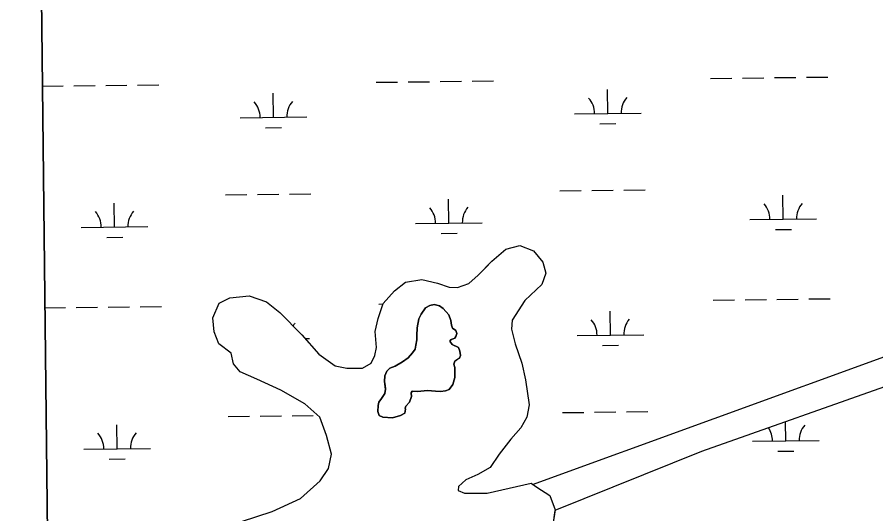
# Model space of a CAD drawing. Extents: x 3684037 to 3722149, y 433263 to 459021.
# Drawn here: x 3688059 to 3689348, y 452833 to 453578 of the extents above; entities that cross this region are included whole.
import ezdxf

# ---------------------------------------------------------------- set-up
doc = ezdxf.new("R2010")
doc.units = 0
for name, color, linetype in [('V-GRID-FRAM', 7, 'Continuous'), ('V-TOPO-SHOR', 7, 'Continuous'), ('V-WETL-SWMP', 7, 'Continuous')]:
    doc.layers.add(name, color=color, linetype=linetype)

msp = doc.modelspace()

# ---------------------------------------------------------------- linework, layer by layer
at = {"layer": 'V-GRID-FRAM'}
msp.add_lwpolyline([(3688058.9, 456858.9), (3719789.3, 457228.1), (3720008.8, 439046.9), (3688262.6, 438677.5), (3688058.9, 456858.9)], dxfattribs=at)
at = {"layer": 'V-TOPO-SHOR'}
for points in [[(3688395.7, 452821.4), (3688441.9, 452836.2), (3688484.4, 452856), (3688513.7, 452882.3), (3688526.1, 452900.9), (3688530.9, 452922.4), (3688523.2, 452950.5), (3688513.1, 452977.8), (3688490.8, 452997.9), (3688454.6, 453018.5), (3688418.5, 453035.1), (3688393.6, 453045.9), (3688383.7, 453058), (3688380.2, 453073.9), (3688361.6, 453088), (3688354.6, 453105.8), (3688352.8, 453127.2), (3688362.3, 453148.8), (3688378.4, 453157.2), (3688407.1, 453160), (3688433, 453151.2), (3688453.2, 453135.1), (3688486.2, 453101.6), (3688511.8, 453072.4), (3688536.4, 453055), (3688553.9, 453051.2), (3688577.1, 453051.6), (3688590.2, 453058.7), (3688595.8, 453070.3), (3688598.4, 453082.2), (3688596.2, 453106.3), (3688600.7, 453125.8), (3688608.5, 453148.4), (3688625.3, 453167.6), (3688641.7, 453180.3), (3688666.5, 453184.4), (3688689.7, 453178.9), (3688707.5, 453173.1), (3688720.1, 453172.5), (3688736.9, 453178.3), (3688751.1, 453191.2), (3688761.9, 453202.2), (3688771.4, 453211.9), (3688792.5, 453229.8), (3688813.3, 453235.3), (3688833.8, 453227.5), (3688848.1, 453210.4), (3688852.5, 453194.2), (3688846.7, 453177), (3688821.1, 453153), (3688802.1, 453123.5), (3688800.8, 453109.9), (3688806.6, 453087.8), (3688816.7, 453058.8), (3688822.1, 453033.7), (3688827.3, 452996.4), (3688824.1, 452977.8), (3688815, 452961.9), (3688799.9, 452944.9), (3688782.5, 452922.4), (3688769.1, 452902.4), (3688750.6, 452892.1), (3688732.2, 452884), (3688721.3, 452874), (3688721, 452868.1), (3688730.3, 452863.8), (3688764.4, 452863.7), (3688830.4, 452878.7), (3688839, 452872.8), (3688858.3, 452860.4), (3688866.3, 452838.9), (3688862.8, 452816.1)], [(3688642.6, 452994.5), (3688647.7, 453000.2), (3688651, 453008.8), (3688650.5, 453014.5), (3688651.9, 453016.9), (3688660, 453016.4), (3688674.7, 453017.9), (3688687, 453017.1), (3688694.6, 453016.2), (3688701.7, 453017.2), (3688707.4, 453019.6), (3688713, 453026.7), (3688715.8, 453037.2), (3688715.7, 453052.4), (3688714.3, 453057.6), (3688715.7, 453061.9), (3688719.9, 453064.7), (3688722.8, 453066.6), (3688724.6, 453070.4), (3688723.6, 453077.1), (3688721.2, 453082.3), (3688711.7, 453087), (3688708.4, 453091.7), (3688710.2, 453094.5), (3688713.6, 453095.5), (3688715.9, 453096.5), (3688717.3, 453098.9), (3688718.7, 453103.6), (3688717.3, 453107.9), (3688712.5, 453111.6), (3688711.1, 453115.9), (3688710.1, 453123), (3688706.7, 453131.5), (3688698.6, 453141), (3688692.9, 453145.2), (3688684.8, 453147.1), (3688678.6, 453145.6), (3688672, 453142.2), (3688665.4, 453132.7), (3688662.1, 453125.6), (3688659.4, 453111.8), (3688659, 453100.4), (3688659, 453093.8), (3688657.6, 453085.7), (3688656.3, 453080), (3688652.5, 453074.3), (3688645.9, 453067.1), (3688637.4, 453060.9), (3688626.1, 453054.6), (3688618.5, 453051.3), (3688613.8, 453047), (3688611, 453039.8), (3688610.1, 453031.3), (3688611.1, 453025.6), (3688612, 453019.9), (3688610.7, 453013.3), (3688606, 453005.7), (3688601.7, 453000.4), (3688600.8, 452995.2), (3688600.4, 452986.2), (3688602.3, 452980.5), (3688608, 452978.1), (3688622.3, 452976.8), (3688634.1, 452980.2), (3688640.7, 452984), (3688642.1, 452989.7), (3688641.2, 452991.2), (3688642.6, 452994.5)]]:
    msp.add_lwpolyline(points, dxfattribs=at)
at = {"layer": 'V-WETL-SWMP'}
for p, q in [((3688078.7, 455097.6), (3688104.4, 452798.1)), ((3688832.7, 452877.1), (3690759.5, 453575.9)), ((3690785, 453525), (3689086.2, 452926.5)), ((3688143.8, 453475.1), (3688175.8, 453475.5)), ((3688191.8, 453475.7), (3688223.8, 453476)), ((3688239.8, 453476.2), (3688271.8, 453476.6)), ((3688597.7, 453480.4), (3688629.7, 453480.8)), ((3688645.7, 453481), (3688677.7, 453481.3)), ((3688693.7, 453481.5), (3688725.7, 453481.9)), ((3688741.7, 453482.1), (3688773.7, 453482.4)), ((3689099.6, 453486.2), (3689131.6, 453486.6)), ((3689147.6, 453486.8), (3689179.6, 453487.2)), ((3689195.6, 453487.4), (3689227.6, 453487.7)), ((3689243.6, 453487.9), (3689275.6, 453488.3)), ((3688096.8, 453474.6), (3688127.8, 453474.9)), ((3688443.7, 453427.9), (3688443.3, 453463.9)), ((3688945.6, 453433.7), (3688945.2, 453469.7)), ((3688393.7, 453427.3), (3688493.7, 453428.4)), ((3688895.6, 453433.1), (3688995.6, 453434.3)), ((3688431.9, 453412.3), (3688455.9, 453412.6)), ((3688933.8, 453418.1), (3688957.8, 453418.4)), ((3688371.7, 453311.6), (3688403.7, 453312)), ((3688419.7, 453312.1), (3688451.7, 453312.5)), ((3688467.7, 453312.7), (3688499.7, 453313.1)), ((3688873.5, 453317.4), (3688905.5, 453317.8)), ((3688921.5, 453318), (3688953.5, 453318.4)), ((3688969.5, 453318.5), (3689001.5, 453318.9)), ((3689208.9, 453274.9), (3689208.5, 453310.9)), ((3688205.2, 453263.2), (3688204.7, 453299.2)), ((3688707, 453269.1), (3688706.6, 453305)), ((3688657, 453268.5), (3688757, 453269.6)), ((3689158.9, 453274.3), (3689258.9, 453275.5)), ((3688155.2, 453262.6), (3688255.1, 453263.8)), ((3689197.1, 453259.3), (3689221.1, 453259.6)), ((3688193.3, 453247.6), (3688217.3, 453247.9)), ((3688695.2, 453253.5), (3688719.2, 453253.8)), ((3688792.5, 453229.8), (3688813.3, 453235.3)), ((3688813.3, 453235.3), (3688833.8, 453227.5)), ((3688771.4, 453211.9), (3688792.5, 453229.8)), ((3688833.8, 453227.5), (3688848.1, 453210.4)), ((3688751.1, 453191.2), (3688771.4, 453211.9)), ((3688848.1, 453210.4), (3688852.5, 453194.2)), ((3688852.5, 453194.2), (3688846.7, 453177)), ((3688625.3, 453167.6), (3688641.7, 453180.3)), ((3688641.7, 453180.3), (3688666.5, 453184.4)), ((3688666.5, 453184.4), (3688689.7, 453178.9)), ((3688736.9, 453178.3), (3688751.1, 453191.2)), ((3688608.5, 453148.4), (3688625.3, 453167.6)), ((3688689.7, 453178.9), (3688707.5, 453173.1)), ((3688707.5, 453173.1), (3688720.1, 453172.5)), ((3688720.1, 453172.5), (3688736.9, 453178.3)), ((3688846.7, 453177), (3688821.1, 453153)), ((3688362.3, 453148.8), (3688378.4, 453157.2)), ((3688378.4, 453157.2), (3688407.1, 453160)), ((3688407.1, 453160), (3688433, 453151.2)), ((3689103.5, 453153.6), (3689135.5, 453154)), ((3689151.5, 453154.1), (3689183.5, 453154.5)), ((3689199.5, 453154.7), (3689231.5, 453155.1)), ((3689247.5, 453155.3), (3689279.4, 453155.6)), ((3688100.6, 453141.9), (3688131.7, 453142.3)), ((3688147.7, 453142.5), (3688179.7, 453142.8)), ((3688195.7, 453143), (3688227.7, 453143.4)), ((3688243.7, 453143.6), (3688275.7, 453144)), ((3688352.8, 453127.2), (3688362.3, 453148.8)), ((3688433, 453151.2), (3688453.2, 453135.1)), ((3688600.7, 453125.8), (3688608.5, 453148.4)), ((3688601.6, 453147.7), (3688608.3, 453147.8)), ((3688821.1, 453153), (3688802.1, 453123.5)), ((3688453.2, 453135.1), (3688486.2, 453101.6)), ((3688949.5, 453101), (3688949.1, 453137)), ((3688354.6, 453105.8), (3688352.8, 453127.2)), ((3688596.2, 453106.3), (3688600.7, 453125.8)), ((3688802.1, 453123.5), (3688800.8, 453109.9)), ((3688361.6, 453088), (3688354.6, 453105.8)), ((3688598.4, 453082.2), (3688596.2, 453106.3)), ((3688800.8, 453109.9), (3688806.6, 453087.8)), ((3688486.2, 453101.6), (3688511.8, 453072.4)), ((3688491.4, 453095.7), (3688497.6, 453095.8)), ((3688899.5, 453100.5), (3688999.5, 453101.6)), ((3688380.2, 453073.9), (3688361.6, 453088)), ((3688595.8, 453070.3), (3688598.4, 453082.2)), ((3688806.6, 453087.8), (3688816.7, 453058.8)), ((3688937.7, 453085.5), (3688961.6, 453085.8)), ((3688383.7, 453058), (3688380.2, 453073.9)), ((3688511.8, 453072.4), (3688536.4, 453055)), ((3688590.3, 453058.7), (3688595.8, 453070.3)), ((3688393.6, 453045.9), (3688383.7, 453058)), ((3688536.4, 453055), (3688553.9, 453051.2)), ((3688553.9, 453051.2), (3688577.1, 453051.6)), ((3688577.1, 453051.6), (3688590.3, 453058.7)), ((3688816.7, 453058.8), (3688822.1, 453033.7)), ((3688418.5, 453035.1), (3688393.6, 453045.9)), ((3688454.6, 453018.5), (3688418.5, 453035.1)), ((3688822.1, 453033.7), (3688827.3, 452996.4)), ((3688490.8, 452997.9), (3688454.6, 453018.5)), ((3688513.1, 452977.8), (3688490.8, 452997.9)), ((3688827.3, 452996.4), (3688824.1, 452977.8)), ((3688925.4, 452985.3), (3688957.4, 452985.7)), ((3688973.4, 452985.9), (3689005.4, 452986.3)), ((3688375.5, 452978.9), (3688407.5, 452979.3)), ((3688423.5, 452979.5), (3688455.5, 452979.9)), ((3688471.5, 452980), (3688503.5, 452980.4)), ((3688523.2, 452950.5), (3688513.1, 452977.8)), ((3688824.1, 452977.8), (3688815, 452961.9)), ((3688877.4, 452984.8), (3688909.4, 452985.1)), ((3688209, 452930.6), (3688208.6, 452966.6)), ((3688815, 452961.9), (3688799.9, 452944.9)), ((3689212.8, 452942.2), (3689212.4, 452971)), ((3688530.9, 452922.4), (3688523.2, 452950.5)), ((3688799.9, 452944.9), (3688782.5, 452922.4)), ((3689162.8, 452941.7), (3689262.8, 452942.8)), ((3688159, 452930), (3688259, 452931.1)), ((3688526.1, 452900.9), (3688530.9, 452922.4)), ((3688782.5, 452922.4), (3688769.1, 452902.4)), ((3689086.2, 452926.5), (3688866.2, 452838)), ((3689201, 452926.7), (3689225, 452926.9)), ((3688197.2, 452915), (3688221.2, 452915.3)), ((3688513.7, 452882.3), (3688526.1, 452900.9)), ((3688769.1, 452902.4), (3688750.6, 452892.1)), ((3688732.2, 452884), (3688721.3, 452874)), ((3688750.6, 452892.1), (3688732.2, 452884)), ((3688484.4, 452856), (3688513.7, 452882.3)), ((3688721.3, 452874), (3688721, 452868.1)), ((3688764.4, 452863.7), (3688830.4, 452878.7)), ((3688830.4, 452878.7), (3688832.7, 452877.1)), ((3688721, 452868.1), (3688730.3, 452863.8)), ((3688730.3, 452863.8), (3688764.4, 452863.7)), ((3688441.9, 452836.2), (3688484.4, 452856)), ((3688395.7, 452821.4), (3688441.9, 452836.2)), ((3688866.2, 452838), (3688862.8, 452816.1))]:
    msp.add_line(p, q, dxfattribs=at)
msp.add_lwpolyline([(3688642.6, 452994.5), (3688641.2, 452991.2), (3688642.1, 452989.7), (3688640.7, 452984), (3688634.1, 452980.2), (3688622.3, 452976.8), (3688608, 452978.1), (3688602.3, 452980.5), (3688600.4, 452986.2), (3688600.8, 452995.2), (3688601.7, 453000.4), (3688606, 453005.7), (3688610.7, 453013.3), (3688612, 453019.9), (3688610.1, 453031.3), (3688611, 453039.8), (3688613.8, 453047), (3688618.5, 453051.3), (3688626.1, 453054.6), (3688637.4, 453060.9), (3688645.9, 453067.1), (3688652.5, 453074.3), (3688656.3, 453080), (3688657.6, 453085.7), (3688659, 453093.8), (3688659, 453100.4), (3688659.4, 453111.8), (3688662.1, 453125.6), (3688665.4, 453132.7), (3688672, 453142.2), (3688678.6, 453145.6), (3688684.8, 453147.1), (3688692.9, 453145.2), (3688698.6, 453141), (3688706.7, 453131.5), (3688710.1, 453123), (3688711.1, 453115.9), (3688712.5, 453111.6), (3688717.3, 453107.9), (3688718.7, 453103.6), (3688717.3, 453098.9), (3688715.9, 453096.5), (3688713.6, 453095.5), (3688710.2, 453094.6), (3688708.4, 453091.7), (3688711.7, 453087), (3688721.2, 453082.3), (3688723.6, 453077.1), (3688724.6, 453070.4), (3688722.8, 453066.6), (3688715.7, 453061.9), (3688714.3, 453057.6), (3688715.7, 453052.4), (3688715.8, 453037.2), (3688713, 453026.7), (3688707.4, 453019.6), (3688701.7, 453017.2), (3688694.6, 453016.2), (3688687, 453017.1), (3688674.7, 453017.9), (3688660, 453016.4), (3688651.9, 453016.9), (3688650.5, 453014.5), (3688651, 453008.8), (3688647.7, 453000.2)], close=True, dxfattribs=at)
for centre, start, end in [((3688388.5, 453427.7), 359.8949, 41.4385), ((3688499, 453429), 139.8949, 181.4385), ((3688890.4, 453433.5), 359.8949, 41.4385), ((3689000.8, 453434.8), 139.8949, 181.4385), ((3689153.7, 453274.7), 359.8949, 41.4385), ((3689264.1, 453276), 139.8949, 181.4385), ((3688149.9, 453263), 359.8949, 41.4385), ((3688260.4, 453264.3), 139.8949, 181.4385), ((3688651.8, 453268.9), 359.8949, 41.4385), ((3688762.3, 453270.2), 139.8949, 181.4385), ((3688502.8, 453096.3), 139.8949, 147.87), ((3688894.2, 453100.9), 359.8949, 41.4385), ((3689004.7, 453102.2), 139.8949, 181.4385), ((3689157.5, 452942.1), 359.8949, 34.2584), ((3689268, 452943.4), 139.8949, 181.4385), ((3688153.8, 452930.4), 359.8949, 41.4385), ((3688264.3, 452931.7), 139.8949, 181.4385)]:
    msp.add_arc(centre, 35.2, start, end, dxfattribs=at)

doc.saveas('drawing.dxf')
